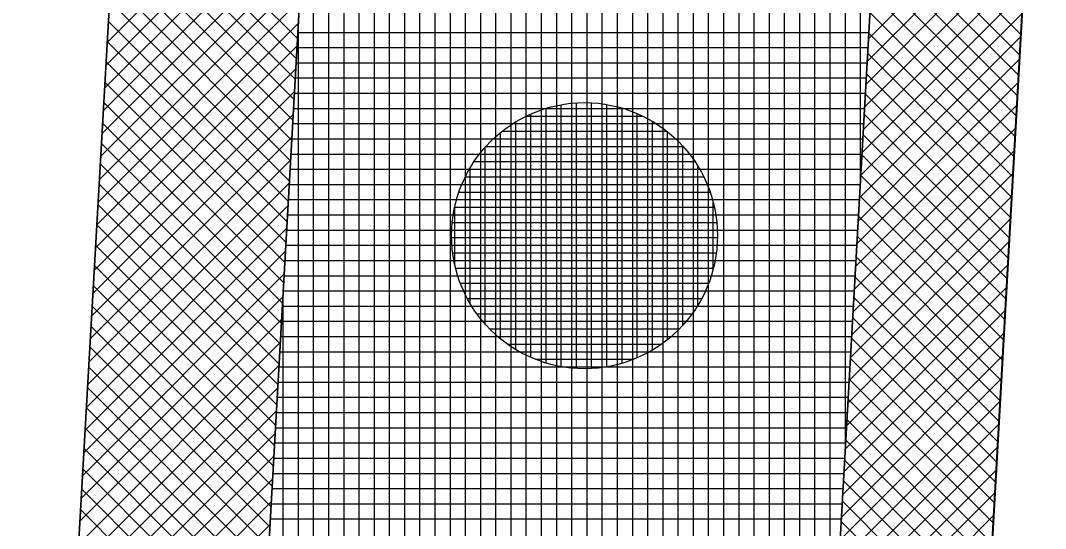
# Model space of a CAD drawing. Extents: x -565346 to -564154, y -1097386 to -1095620.
# Drawn here: x -564297.05 to -564283.56, y -1097131.52 to -1097124.83 of the extents above; entities that cross this region are included whole.
import ezdxf

# ---------------------------------------------------------------- set-up
doc = ezdxf.new("R2010")
doc.units = 0
for name, color, linetype in [('Vrstva 1', 7, 'Continuous'), ('Vrstva 13', 7, 'Continuous'), ('Vrstva 41', 7, 'Continuous'), ('Vrstva 42', 7, 'Continuous'), ('Vrstva 43', 7, 'Continuous'), ('Vrstva 44', 7, 'Continuous')]:
    doc.layers.add(name, color=color, linetype=linetype)

msp = doc.modelspace()

# ---------------------------------------------------------------- linework, layer by layer
at = {"layer": 'Vrstva 1'}
msp.add_line((-564296.5, -1097135.53), (-564285.9, -1096948.97), dxfattribs=at)
at = {"layer": 'Vrstva 13'}
msp.add_line((-564277.71, -1097016.43), (-564284.61, -1097137.94), dxfattribs=at)
at = {"layer": 'Vrstva 41'}
for points in [[(-564296.782, -1097140.492), (-564294.286, -1097140.634), (-564282.373, -1096930.972), (-564284.87, -1096930.83)], [(-564272.899, -1096931.51), (-564274.888, -1096931.397), (-564286.791, -1097141.059), (-564284.798, -1097141.172)]]:
    msp.add_lwpolyline(points, close=True, dxfattribs=at)
at = {"layer": 'Vrstva 42'}
for p, q in [((-564293.254, -1097122.469), (-564295.909, -1097125.124)), ((-564293.271, -1097122.769), (-564295.926, -1097125.424)), ((-564295.771, -1097122.703), (-564293.402, -1097125.072)), ((-564295.786, -1097122.97), (-564293.417, -1097125.34)), ((-564283.764, -1097122.949), (-564285.883, -1097125.069)), ((-564293.288, -1097123.069), (-564295.943, -1097125.724)), ((-564285.773, -1097123.125), (-564283.881, -1097125.017)), ((-564295.801, -1097123.238), (-564293.432, -1097125.607)), ((-564283.781, -1097123.249), (-564285.9, -1097125.369)), ((-564293.305, -1097123.369), (-564295.96, -1097126.024)), ((-564285.788, -1097123.393), (-564283.896, -1097125.285)), ((-564295.817, -1097123.506), (-564293.447, -1097125.875)), ((-564283.798, -1097123.549), (-564285.917, -1097125.669)), ((-564293.322, -1097123.669), (-564295.977, -1097126.324)), ((-564285.803, -1097123.66), (-564283.911, -1097125.552)), ((-564295.832, -1097123.773), (-564293.463, -1097126.143)), ((-564283.815, -1097123.849), (-564285.934, -1097125.968)), ((-564293.339, -1097123.969), (-564295.994, -1097126.623)), ((-564285.818, -1097123.928), (-564283.927, -1097125.82)), ((-564295.847, -1097124.041), (-564293.478, -1097126.41)), ((-564283.832, -1097124.149), (-564285.951, -1097126.268)), ((-564285.834, -1097124.196), (-564283.942, -1097126.088)), ((-564293.356, -1097124.269), (-564296.011, -1097126.923)), ((-564295.862, -1097124.309), (-564293.493, -1097126.678)), ((-564283.849, -1097124.449), (-564285.968, -1097126.568)), ((-564285.849, -1097124.463), (-564283.957, -1097126.355)), ((-564293.373, -1097124.568), (-564296.028, -1097127.223)), ((-564295.877, -1097124.576), (-564293.508, -1097126.945)), ((-564283.866, -1097124.748), (-564285.985, -1097126.868)), ((-564285.864, -1097124.731), (-564283.972, -1097126.623)), ((-564293.39, -1097124.868), (-564296.045, -1097127.523)), ((-564295.893, -1097124.844), (-564293.523, -1097127.213)), ((-564283.883, -1097125.048), (-564286.002, -1097127.168)), ((-564285.879, -1097124.999), (-564283.987, -1097126.891)), ((-564293.407, -1097125.168), (-564296.062, -1097127.823)), ((-564295.908, -1097125.112), (-564293.539, -1097127.481)), ((-564285.894, -1097125.266), (-564284.003, -1097127.158)), ((-564293.424, -1097125.468), (-564296.079, -1097128.123)), ((-564295.923, -1097125.379), (-564293.554, -1097127.748)), ((-564283.9, -1097125.348), (-564286.019, -1097127.468)), ((-564285.91, -1097125.534), (-564284.018, -1097127.426)), ((-564295.938, -1097125.647), (-564293.569, -1097128.016)), ((-564283.917, -1097125.648), (-564286.036, -1097127.768)), ((-564293.441, -1097125.768), (-564296.096, -1097128.423)), ((-564285.925, -1097125.802), (-564284.033, -1097127.694)), ((-564295.953, -1097125.914), (-564293.584, -1097128.284)), ((-564283.934, -1097125.948), (-564286.053, -1097128.067)), ((-564293.458, -1097126.068), (-564296.113, -1097128.723)), ((-564285.94, -1097126.069), (-564284.048, -1097127.961)), ((-564295.969, -1097126.182), (-564293.599, -1097128.551)), ((-564283.951, -1097126.248), (-564286.07, -1097128.367)), ((-564293.475, -1097126.368), (-564296.13, -1097129.022)), ((-564285.955, -1097126.337), (-564284.063, -1097128.229)), ((-564295.984, -1097126.45), (-564293.615, -1097128.819)), ((-564283.968, -1097126.548), (-564286.087, -1097128.667)), ((-564293.492, -1097126.668), (-564296.147, -1097129.322)), ((-564285.97, -1097126.605), (-564284.078, -1097128.496)), ((-564295.999, -1097126.717), (-564293.63, -1097129.087)), ((-564283.985, -1097126.847), (-564286.105, -1097128.967)), ((-564285.986, -1097126.872), (-564284.094, -1097128.764)), ((-564293.509, -1097126.968), (-564296.164, -1097129.622)), ((-564296.014, -1097126.985), (-564293.645, -1097129.354)), ((-564284.002, -1097127.147), (-564286.122, -1097129.267)), ((-564286.001, -1097127.14), (-564284.109, -1097129.032)), ((-564293.527, -1097127.267), (-564296.181, -1097129.922)), ((-564296.03, -1097127.253), (-564293.66, -1097129.622)), ((-564284.019, -1097127.447), (-564286.139, -1097129.567)), ((-564286.016, -1097127.407), (-564284.124, -1097129.299)), ((-564293.544, -1097127.567), (-564296.198, -1097130.222)), ((-564296.045, -1097127.52), (-564293.675, -1097129.889)), ((-564284.036, -1097127.747), (-564286.156, -1097129.867)), ((-564286.031, -1097127.675), (-564284.139, -1097129.567)), ((-564293.561, -1097127.867), (-564296.215, -1097130.522)), ((-564296.06, -1097127.788), (-564293.691, -1097130.157)), ((-564286.046, -1097127.943), (-564284.154, -1097129.835)), ((-564293.578, -1097128.167), (-564296.232, -1097130.822)), ((-564296.075, -1097128.056), (-564293.706, -1097130.425)), ((-564284.053, -1097128.047), (-564286.173, -1097130.167)), ((-564286.062, -1097128.21), (-564284.17, -1097130.102)), ((-564296.09, -1097128.323), (-564293.721, -1097130.692)), ((-564284.07, -1097128.347), (-564286.19, -1097130.466)), ((-564293.595, -1097128.467), (-564296.249, -1097131.122)), ((-564286.077, -1097128.478), (-564284.185, -1097130.37)), ((-564296.106, -1097128.591), (-564293.736, -1097130.96)), ((-564284.087, -1097128.647), (-564286.207, -1097130.766)), ((-564293.612, -1097128.767), (-564296.266, -1097131.421)), ((-564286.092, -1097128.746), (-564284.2, -1097130.638)), ((-564296.121, -1097128.858), (-564293.752, -1097131.228)), ((-564284.104, -1097128.946), (-564286.224, -1097131.066)), ((-564293.629, -1097129.067), (-564296.283, -1097131.721)), ((-564286.107, -1097129.013), (-564284.215, -1097130.905)), ((-564296.136, -1097129.126), (-564293.767, -1097131.495)), ((-564284.121, -1097129.246), (-564286.241, -1097131.366)), ((-564293.646, -1097129.367), (-564296.3, -1097132.021)), ((-564286.122, -1097129.281), (-564284.23, -1097131.173)), ((-564296.151, -1097129.394), (-564293.782, -1097131.763)), ((-564284.138, -1097129.546), (-564286.258, -1097131.666)), ((-564286.138, -1097129.549), (-564284.246, -1097131.441)), ((-564293.663, -1097129.666), (-564296.317, -1097132.321)), ((-564296.166, -1097129.661), (-564293.797, -1097132.031)), ((-564296.182, -1097129.929), (-564293.812, -1097132.298)), ((-564284.155, -1097129.846), (-564286.275, -1097131.966)), ((-564286.153, -1097129.816), (-564284.261, -1097131.708)), ((-564293.68, -1097129.966), (-564296.334, -1097132.621)), ((-564296.197, -1097130.197), (-564293.828, -1097132.566)), ((-564284.172, -1097130.146), (-564286.292, -1097132.266)), ((-564286.168, -1097130.084), (-564284.276, -1097131.976)), ((-564293.697, -1097130.266), (-564296.352, -1097132.921)), ((-564296.212, -1097130.464), (-564293.843, -1097132.833)), ((-564284.189, -1097130.446), (-564286.309, -1097132.565)), ((-564286.183, -1097130.352), (-564284.291, -1097132.244)), ((-564293.714, -1097130.566), (-564296.369, -1097133.221)), ((-564296.227, -1097130.732), (-564293.858, -1097133.101)), ((-564286.198, -1097130.619), (-564284.306, -1097132.511)), ((-564293.731, -1097130.866), (-564296.386, -1097133.521)), ((-564284.206, -1097130.746), (-564286.326, -1097132.865)), ((-564296.242, -1097131), (-564293.873, -1097133.369)), ((-564286.214, -1097130.887), (-564284.321, -1097132.779)), ((-564284.223, -1097131.045), (-564286.343, -1097133.165)), ((-564293.748, -1097131.166), (-564296.403, -1097133.821)), ((-564296.258, -1097131.267), (-564293.888, -1097133.636)), ((-564286.229, -1097131.155), (-564284.337, -1097133.047)), ((-564284.24, -1097131.345), (-564286.36, -1097133.465)), ((-564293.765, -1097131.466), (-564296.42, -1097134.12)), ((-564286.244, -1097131.422), (-564284.352, -1097133.314))]:
    msp.add_line(p, q, dxfattribs=at)
at = {"layer": 'Vrstva 43'}
for p, q in [((-564285.99, -1097126.95), (-564285.99, -1096994.629)), ((-564286.19, -1097130.473), (-564286.19, -1096998.149)), ((-564286.39, -1097133.996), (-564286.39, -1097001.669)), ((-564286.59, -1097137.519), (-564286.59, -1097005.189)), ((-564286.79, -1097141.041), (-564286.79, -1097008.709)), ((-564286.99, -1097151.064), (-564286.99, -1097012.229)), ((-564287.19, -1097151.053), (-564287.19, -1097015.748)), ((-564287.39, -1097151.606), (-564287.39, -1097019.268)), ((-564287.59, -1097155.126), (-564287.59, -1097022.788)), ((-564287.79, -1097158.646), (-564287.79, -1097026.308)), ((-564287.99, -1097162.166), (-564287.99, -1097029.828)), ((-564288.19, -1097165.686), (-564288.19, -1097033.348)), ((-564288.39, -1097169.206), (-564288.39, -1097036.868)), ((-564288.59, -1097172.726), (-564288.59, -1097040.388)), ((-564288.79, -1097176.246), (-564288.79, -1097043.908)), ((-564288.99, -1097179.766), (-564288.99, -1097047.427)), ((-564289.19, -1097183.288), (-564289.19, -1097050.947)), ((-564289.39, -1097186.812), (-564289.39, -1097054.467)), ((-564289.59, -1097190.335), (-564289.59, -1097057.987)), ((-564289.79, -1097193.858), (-564289.79, -1097061.507)), ((-564289.99, -1097197.382), (-564289.99, -1097065.027)), ((-564290.19, -1097200.905), (-564290.19, -1097068.547)), ((-564290.39, -1097204.428), (-564290.39, -1097072.067)), ((-564290.59, -1097207.951), (-564290.59, -1097075.587)), ((-564290.79, -1097211.475), (-564290.79, -1097079.106)), ((-564290.99, -1097214.998), (-564290.99, -1097082.626)), ((-564291.19, -1097218.521), (-564291.19, -1097086.146)), ((-564291.39, -1097222.044), (-564291.39, -1097089.666)), ((-564291.59, -1097225.568), (-564291.59, -1097093.186)), ((-564291.79, -1097229.091), (-564291.79, -1097096.706)), ((-564291.99, -1097232.614), (-564291.99, -1097100.226)), ((-564292.19, -1097236.137), (-564292.19, -1097103.746)), ((-564292.39, -1097239.661), (-564292.39, -1097107.266)), ((-564292.59, -1097243.184), (-564292.59, -1097110.785)), ((-564292.79, -1097246.707), (-564292.79, -1097114.305)), ((-564292.99, -1097250.23), (-564292.99, -1097117.825)), ((-564293.19, -1097253.754), (-564293.19, -1097121.345)), ((-564293.39, -1097257.278), (-564293.39, -1097124.865)), ((-564293.397, -1097124.99), (-564285.879, -1097124.99)), ((-564293.408, -1097125.19), (-564285.89, -1097125.19)), ((-564293.42, -1097125.39), (-564285.901, -1097125.39)), ((-564293.431, -1097125.59), (-564285.913, -1097125.59)), ((-564293.443, -1097125.79), (-564285.924, -1097125.79)), ((-564293.454, -1097125.99), (-564285.935, -1097125.99)), ((-564293.465, -1097126.19), (-564285.947, -1097126.19)), ((-564293.477, -1097126.39), (-564285.958, -1097126.39)), ((-564293.488, -1097126.59), (-564285.97, -1097126.59)), ((-564293.499, -1097126.79), (-564285.981, -1097126.79)), ((-564293.511, -1097126.99), (-564285.992, -1097126.99)), ((-564293.522, -1097127.19), (-564286.004, -1097127.19)), ((-564293.533, -1097127.39), (-564286.015, -1097127.39)), ((-564293.545, -1097127.59), (-564286.026, -1097127.59)), ((-564293.556, -1097127.79), (-564286.038, -1097127.79)), ((-564293.568, -1097127.99), (-564286.049, -1097127.99)), ((-564293.579, -1097128.19), (-564286.06, -1097128.19)), ((-564293.59, -1097260.802), (-564293.59, -1097128.385)), ((-564293.59, -1097128.39), (-564286.072, -1097128.39)), ((-564293.602, -1097128.59), (-564286.083, -1097128.59)), ((-564293.613, -1097128.79), (-564286.094, -1097128.79)), ((-564293.624, -1097128.99), (-564286.106, -1097128.99)), ((-564293.636, -1097129.19), (-564286.117, -1097129.19)), ((-564293.647, -1097129.39), (-564286.129, -1097129.39)), ((-564293.658, -1097129.59), (-564286.14, -1097129.59)), ((-564293.67, -1097129.79), (-564286.151, -1097129.79)), ((-564293.681, -1097129.99), (-564286.163, -1097129.99)), ((-564293.693, -1097130.19), (-564286.174, -1097130.19)), ((-564293.704, -1097130.39), (-564286.185, -1097130.39)), ((-564293.715, -1097130.59), (-564286.197, -1097130.59)), ((-564293.727, -1097130.79), (-564286.208, -1097130.79)), ((-564293.738, -1097130.99), (-564286.219, -1097130.99)), ((-564293.749, -1097131.19), (-564286.231, -1097131.19)), ((-564293.761, -1097131.39), (-564286.242, -1097131.39))]:
    msp.add_line(p, q, dxfattribs=at)
msp.add_lwpolyline([(-564283.37, -1096906.18), (-564284.87, -1096930.83), (-564282.373, -1096930.972), (-564294.286, -1097140.634), (-564296.782, -1097140.492), (-564297.42, -1097150.37), (-564294.347, -1097150.646), (-564303.226, -1097307.04), (-564304.096, -1097322.37), (-564304.399, -1097332.838), (-564302.848, -1097333.175), (-564297.082, -1097322.329), (-564293.197, -1097253.877), (-564289.027, -1097180.417), (-564287.358, -1097151.043), (-564285.364, -1097151.156), (-564284.798, -1097141.172), (-564286.791, -1097141.059), (-564274.888, -1096931.397), (-564272.899, -1096931.51), (-564271.475, -1096906.55)], dxfattribs=at)
at = {"layer": 'Vrstva 44'}
for p, q in [((-564290.13, -1097129.339), (-564290.13, -1097125.99)), ((-564289.93, -1097129.385), (-564289.93, -1097125.941)), ((-564289.73, -1097129.409), (-564289.73, -1097125.919)), ((-564289.53, -1097129.41), (-564289.53, -1097125.918)), ((-564289.33, -1097129.389), (-564289.33, -1097125.941)), ((-564289.13, -1097129.341), (-564289.13, -1097125.986)), ((-564290.387, -1097126.09), (-564288.864, -1097126.09)), ((-564290.33, -1097129.263), (-564290.33, -1097126.065)), ((-564288.93, -1097129.268), (-564288.93, -1097126.059)), ((-564290.53, -1097129.159), (-564290.53, -1097126.168)), ((-564288.73, -1097129.168), (-564288.73, -1097126.162)), ((-564290.73, -1097129.019), (-564290.73, -1097126.31)), ((-564290.707, -1097126.29), (-564288.542, -1097126.29)), ((-564288.53, -1097129.027), (-564288.53, -1097126.299)), ((-564290.93, -1097128.827), (-564290.93, -1097126.499)), ((-564290.921, -1097126.49), (-564288.329, -1097126.49)), ((-564288.33, -1097128.842), (-564288.33, -1097126.489)), ((-564291.076, -1097126.69), (-564288.171, -1097126.69)), ((-564291.13, -1097128.554), (-564291.13, -1097126.773)), ((-564288.13, -1097128.575), (-564288.13, -1097126.757)), ((-564291.192, -1097126.89), (-564288.057, -1097126.89)), ((-564291.277, -1097127.09), (-564287.972, -1097127.09)), ((-564291.332, -1097127.29), (-564287.915, -1097127.29)), ((-564291.33, -1097128.052), (-564291.33, -1097127.28)), ((-564287.93, -1097128.1), (-564287.93, -1097127.233)), ((-564291.364, -1097127.49), (-564287.884, -1097127.49)), ((-564291.372, -1097127.69), (-564287.876, -1097127.69)), ((-564291.359, -1097127.89), (-564287.891, -1097127.89)), ((-564291.321, -1097128.09), (-564287.928, -1097128.09)), ((-564291.256, -1097128.29), (-564287.991, -1097128.29)), ((-564291.165, -1097128.49), (-564288.084, -1097128.49)), ((-564291.041, -1097128.69), (-564288.208, -1097128.69)), ((-564290.871, -1097128.89), (-564288.378, -1097128.89)), ((-564290.635, -1097129.09), (-564288.612, -1097129.09)), ((-564290.27, -1097129.29), (-564288.981, -1097129.29))]:
    msp.add_line(p, q, dxfattribs=at)
msp.add_circle((-564289.624, -1097127.664), 1.75, dxfattribs=at)

doc.saveas('drawing.dxf')
